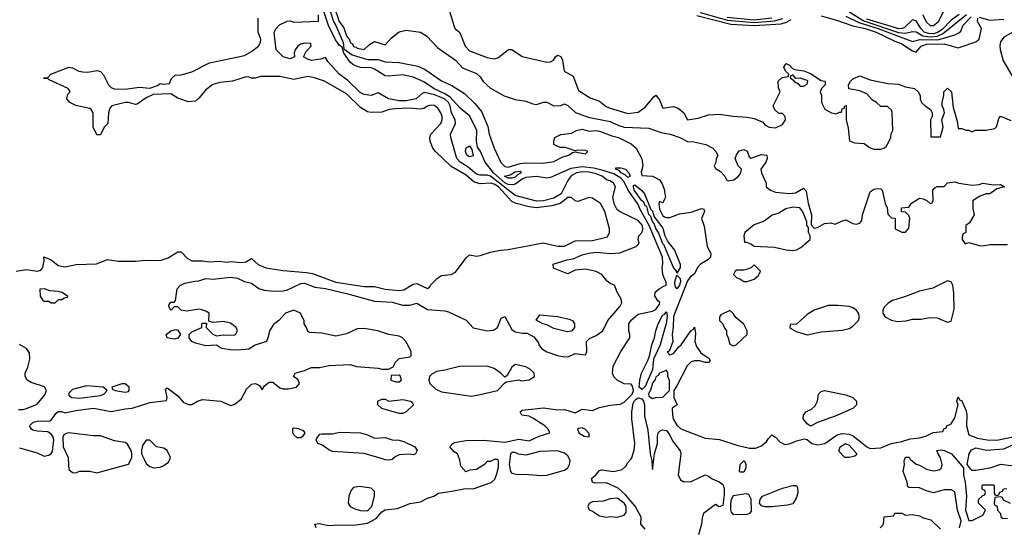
# Model space of a CAD drawing. Header units: inches. Extents: x 2348352 to 2479776, y 460422 to 613655.
# Tile 454 of 590: x 2426330 to 2431932, y 549612 to 552501. Entities that reach past the tile are written whole.
import ezdxf

# ---------------------------------------------------------------- set-up
doc = ezdxf.new("R2010")
doc.units = ezdxf.units.IN
doc.header["$MEASUREMENT"] = 0
for name, color, linetype in [('C4524', 7, 'Continuous'), ('C4525', 7, 'Continuous'), ('C4534', 7, 'Continuous'), ('C4535', 7, 'Continuous')]:
    doc.layers.add(name, color=color, linetype=linetype)

msp = doc.modelspace()

# ---------------------------------------------------------------- linework, layer by layer
at = {"layer": 'C4524', "color": 4}
for points, elevation in [([(2426606.6, 550000), (2426610, 549942), (2426630, 549924.7), (2426650, 549922), (2426670, 549932), (2426730, 549932), (2426770, 549922.8), (2426790, 549927.3), (2426950, 549971.3), (2426964.1, 550000)], 32), ([(2427037.9, 550000), (2427050, 549976), (2427070, 549958.8), (2427090.9, 549950.9), (2427130, 549954.8), (2427150, 549964), (2427176.5, 549983.5), (2427184.1, 550000)], 32), ([(2428018, 549610), (2428008.7, 549630), (2428033.7, 549633.7), (2428090, 549622.8), (2428150, 549627.3), (2428230, 549624), (2428310, 549636.3), (2428357.7, 549662.3), (2428390, 549700.7), (2428410, 549712.7), (2428479.7, 549720.3), (2428550, 549747.7), (2428610, 549757.3), (2428650, 549778), (2428686, 549790), (2428712.9, 549807.1), (2428790, 549817.3), (2428866.3, 549833.7), (2428910, 549830.8), (2429012.1, 549867.9), (2429034.2, 549885.8), (2429044, 549910), (2429054.6, 549954.6), (2429055.3, 549990), (2429050, 549998), (2429030, 549998), (2429010, 549986), (2428990, 549986), (2428974, 549970), (2428930, 549942), (2428890, 549938), (2428868.4, 549928.4), (2428840.4, 549960.4), (2428834.6, 549994.6), (2428832.6, 550000)], 28), ([(2428452.1, 550000), (2428450, 549998), (2428430, 549994), (2428410, 549997.2), (2428400.4, 550000)], 28), ([(2429119, 550000), (2429116, 549970), (2429122.8, 549930), (2429130, 549921), (2429154.4, 549914.4), (2429226.8, 549913.2), (2429293.8, 549906.2), (2429330, 549908.2), (2429430, 549937.3), (2429449, 549950), (2429459.3, 549970), (2429462.7, 549990), (2429458.3, 550000)], 28), ([(2429890, 549600.9), (2429863.7, 549630), (2429865.6, 549670), (2429832.9, 549732.9), (2429778, 549798), (2429735.2, 549835.2), (2429670, 549866), (2429603.3, 549863.3), (2429589.2, 549870), (2429583.7, 549890), (2429609.2, 549910), (2429630, 549936), (2429640.7, 549939.3), (2429709.6, 549930.4), (2429758.6, 549941.4), (2429779.3, 549960.7), (2429790, 549982), (2429806.8, 550000)], 24), ([(2429925.2, 550000), (2429927.9, 549987.9), (2429930, 549942), (2429937.6, 550000)], 24)]:
    msp.add_lwpolyline(points, dxfattribs=dict(at, elevation=elevation))
for points, elevation in [([(2428264.1, 549844.1), (2428230, 549839.3), (2428215.5, 549824.5), (2428204, 549790), (2428198.8, 549750), (2428211, 549730), (2428237.3, 549717.3), (2428270, 549707.4), (2428310, 549705.7), (2428334.3, 549730), (2428349.5, 549790), (2428350, 549815.3), (2428330, 549835.1)], 32), ([(2429730, 549778), (2429690, 549774), (2429650, 549762), (2429590, 549758), (2429570, 549748), (2429562.8, 549730), (2429570, 549712), (2429590, 549704.7), (2429630, 549677.3), (2429670, 549670.8), (2429690, 549674), (2429730, 549670.4), (2429770, 549680.5), (2429780.8, 549699.2), (2429781, 549730), (2429770, 549749.6)], 28)]:
    msp.add_lwpolyline(points, close=True, dxfattribs=dict(at, elevation=elevation))
at = {"layer": 'C4525', "color": 4}
for points, elevation in [([(2426330, 550064.7), (2426430, 550036), (2426470, 550018), (2426496.4, 550023.6), (2426510, 550032), (2426516.5, 550043.5), (2426525.2, 550110), (2426519, 550130), (2426510, 550142), (2426490, 550155.3), (2426430, 550159), (2426405.6, 550165.6), (2426398, 550170), (2426386, 550190), (2426408, 550210), (2426430, 550216), (2426502, 550218), (2426510, 550222), (2426538, 550262), (2426550, 550271.3), (2426569.1, 550270.9), (2426590, 550264), (2426650, 550277.1), (2426750, 550290.3), (2426850, 550270.7), (2426930, 550287.3), (2426970, 550290.5), (2427070, 550322.4), (2427165.2, 550334.8), (2427169.4, 550350.6), (2427160.9, 550399.1), (2427170, 550406), (2427230, 550360.5), (2427262.5, 550322.5), (2427290, 550310.4), (2427310, 550310.4), (2427342.7, 550330), (2427370, 550339.5), (2427474, 550330), (2427530, 550306), (2427550, 550312), (2427590, 550342), (2427620.7, 550399.3), (2427650, 550426), (2427670, 550431.3), (2427685.4, 550425.4), (2427696.9, 550416.9), (2427710, 550394), (2427723.1, 550416.9), (2427750, 550438), (2427770, 550438), (2427810, 550406), (2427830, 550401), (2427860.2, 550399.8), (2427906, 550410), (2427922, 550430), (2427912.9, 550452.9), (2427888.7, 550470), (2427898, 550490), (2427950, 550504), (2427990, 550522), (2428037.5, 550522.5), (2428090, 550533.4), (2428210, 550538), (2428247.1, 550527.1), (2428370, 550518), (2428390, 550511.3), (2428428.4, 550511.6), (2428454.6, 550525.4), (2428468.9, 550551.1), (2428490, 550572), (2428550, 550582), (2428558, 550590), (2428558, 550610), (2428543.1, 550643.1), (2428528, 550670), (2428508, 550690), (2428490, 550699), (2428430, 550709.3), (2428368, 550730), (2428290, 550742.9), (2428250, 550742), (2428190, 550712.7), (2428130, 550699.3), (2428050, 550717.2), (2427980.4, 550720.4), (2427970, 550726), (2427962, 550750), (2427948.7, 550770), (2427948, 550788), (2427928, 550830), (2427890, 550848.7), (2427842, 550830), (2427804.7, 550790), (2427773.7, 550766.3), (2427750.8, 550730), (2427744.7, 550695.3), (2427734, 550670), (2427670.8, 550649.2), (2427633.4, 550626.6), (2427570, 550620.7), (2427530, 550622), (2427478, 550630), (2427450, 550649), (2427390, 550645.2), (2427330, 550659.3), (2427309, 550670), (2427294, 550690), (2427295.3, 550710), (2427310, 550724.7), (2427366, 550750), (2427366, 550770), (2427370, 550774), (2427394, 550774), (2427392, 550750), (2427430, 550712), (2427450, 550702), (2427490, 550706.8), (2427550, 550706), (2427558, 550710), (2427568.7, 550730), (2427562, 550750), (2427530, 550774), (2427490, 550784), (2427430, 550778), (2427406, 550786), (2427408, 550830), (2427390, 550842), (2427366, 550850), (2427350, 550854), (2427282, 550842), (2427248.4, 550848.4), (2427230, 550866), (2427210, 550866), (2427191.6, 550848.4), (2427188, 550850), (2427178, 550870), (2427180.4, 550879.6), (2427190, 550894), (2427210, 550894), (2427216.4, 550903.6), (2427226, 550970), (2427246, 550990), (2427270, 551002), (2427326.3, 551013.7), (2427350, 551014), (2427390, 551027.3), (2427430, 551024.9), (2427530, 551036.3), (2427570, 551030.7), (2427610, 551010.8), (2427650, 551001), (2427690.5, 550970.5), (2427721.6, 550961.6), (2427776.7, 550956.7), (2427830, 550957), (2427850, 550962), (2427930, 550999.3), (2427950, 551002.4), (2428010, 550979.5), (2428070, 550971.6), (2428190, 550943.1), (2428350, 550898.4), (2428450, 550892.7), (2428510, 550875.5), (2428550, 550876.3), (2428590, 550887.7), (2428650, 550852.2), (2428750, 550844.9), (2428770, 550838.4), (2428870, 550791.3), (2428910, 550746.8), (2428990, 550730.7), (2429025.6, 550734.4), (2429048.7, 550750), (2429070, 550802), (2429090, 550812), (2429130, 550738.8), (2429150, 550724.9), (2429190, 550717.3), (2429217.3, 550717.3), (2429255.3, 550695.3), (2429282, 550662), (2429284.7, 550650), (2429298.8, 550630), (2429330, 550610.8), (2429390, 550590.8), (2429430, 550582.8), (2429455.5, 550584.5), (2429490, 550601), (2429550, 550594), (2429558, 550610), (2429555.3, 550670), (2429572.9, 550687.1), (2429610, 550702.8), (2429649, 550730), (2429677.2, 550790), (2429746, 550870), (2429756, 550890), (2429753.2, 550910), (2429729, 550950), (2429715.3, 550990), (2429690, 550999), (2429672.5, 551012.5), (2429642, 551050), (2429610, 551068.7), (2429550, 551082), (2429490, 551075.3), (2429450, 551055.3), (2429443.6, 551056.4), (2429367.3, 551087.3), (2429366, 551110), (2429444.8, 551135.2), (2429479.3, 551140.7), (2429530, 551162.8), (2429567.9, 551172.1), (2429610, 551177.1), (2429690, 551170.4), (2429745.1, 551174.9), (2429838, 551210), (2429850, 551222), (2429854, 551230), (2429849.2, 551249.2), (2429853.2, 551270), (2429869.6, 551290.4), (2429874.9, 551305.1), (2429873.5, 551330), (2429850, 551358), (2429750, 551405.2), (2429730, 551419), (2429715.1, 551450), (2429706, 551490), (2429721.2, 551550), (2429708.7, 551570), (2429690, 551584), (2429670, 551589.2), (2429644, 551610), (2429610, 551624.2), (2429570, 551633.6), (2429530, 551635), (2429498.8, 551630), (2429467.7, 551612.3), (2429450, 551586.6), (2429411.3, 551510), (2429370, 551485.7), (2429310, 551469.8), (2429270, 551469), (2429150, 551500.3), (2429010, 551610.8), (2428990, 551616.8), (2428950, 551616.4), (2428930, 551621.5), (2428882.4, 551662.4), (2428835.6, 551690), (2428817.4, 551710), (2428782.7, 551830), (2428780.9, 551850), (2428809.6, 551910), (2428807.8, 551930), (2428787.3, 551970), (2428780.4, 552010), (2428769.7, 552030), (2428747.6, 552050), (2428690, 552072.7), (2428633.2, 552086.8), (2428619.9, 552080.1), (2428586.8, 552050), (2428530, 552039.2), (2428490, 552039.8), (2428428.7, 552050), (2428370, 552085.2), (2428330, 552069.6), (2428290, 552075.1), (2428266.7, 552086.7), (2428196.2, 552156.2), (2428148.7, 552190), (2428083.1, 552263.1), (2428070, 552286), (2428044.7, 552275.3), (2427990.7, 552269.3), (2427973.6, 552273.6), (2427946, 552290), (2427960.2, 552319.8), (2427988, 552350), (2427986, 552366), (2427950, 552368), (2427930, 552362), (2427912, 552350), (2427898, 552330), (2427892.7, 552312.7), (2427894, 552290), (2427870, 552278), (2427830, 552289), (2427789.4, 552330), (2427779, 552430), (2427789.1, 552450.9), (2427809.1, 552470.9), (2427852.7, 552492.7), (2427870, 552494), (2427890, 552486), (2428030, 552492), (2428030, 552528)], 32), ([(2430000, 551027), (2429989.2, 551050), (2429985.2, 551090), (2429989.3, 551110.7), (2429987.3, 551150), (2429912.5, 551330), (2429861.1, 551421.1), (2429849.8, 551450), (2429793, 551530), (2429770, 551577.7), (2429750, 551599.5), (2429710, 551623.2), (2429650, 551642.8), (2429596.2, 551656.2), (2429530, 551662.7), (2429466.1, 551653.9), (2429350, 551602.6), (2429330, 551599.8), (2429270, 551608.4), (2429210, 551603.5), (2429190, 551593.8), (2429153.9, 551566.1), (2429138.6, 551561.4), (2429110, 551563.2), (2429090, 551572.5), (2429026.5, 551630), (2428978, 551690), (2428950, 551755.1), (2428935.2, 551775.2), (2428929.2, 551809.2), (2428931.5, 551870), (2428892.1, 551952.1), (2428836.8, 551996.8), (2428779.2, 552059.2), (2428750, 552078.8), (2428687.8, 552107.8), (2428630, 552146.9), (2428570, 552173.4), (2428510, 552187.2), (2428430, 552179.8), (2428410, 552181.8), (2428350, 552219), (2428330, 552225.8), (2428270, 552229), (2428250, 552234.2), (2428225.4, 552245.4), (2428210, 552259.1), (2428174.5, 552310), (2428165.1, 552345.1), (2428150, 552353.6), (2428126.9, 552386.9), (2428088.1, 552468.1), (2428053.6, 552570)], 28), ([(2428096.8, 552550), (2428116.3, 552490), (2428130, 552468.4), (2428170, 552370.5), (2428175.2, 552335.2), (2428221.1, 552301.1), (2428310, 552273.5), (2428370, 552274), (2428410, 552260.8), (2428490, 552257.4), (2428595.3, 552235.3), (2428637.5, 552217.5), (2428730, 552153.7), (2428790, 552126), (2428860.9, 552080.9), (2428922.7, 552022.7), (2428958, 551978), (2428993.2, 551893.2), (2429001.1, 551850), (2429029.4, 551769.4), (2429068.3, 551688.3), (2429090, 551666), (2429110, 551661.1), (2429178.1, 551681.9), (2429210, 551686.4), (2429310, 551683.6), (2429370, 551693.7), (2429420.6, 551719.4), (2429454, 551730), (2429474.8, 551745.2), (2429490, 551748), (2429550, 551738), (2429562, 551750), (2429550, 551757.2), (2429510, 551759), (2429490, 551755.3), (2429433.6, 551773.6), (2429410, 551774), (2429382, 551782), (2429369.2, 551790), (2429369.3, 551810.7), (2429375.3, 551830), (2429410, 551846.8), (2429470, 551855.5), (2429499, 551870), (2429530, 551878.4), (2429570, 551866.8), (2429610, 551870.4), (2429630, 551867.3), (2429699.1, 551839.1), (2429738, 551830), (2429810, 551794), (2429837.3, 551770), (2429870.9, 551709.1), (2429876, 551670), (2429867.1, 551632.9), (2429870, 551614), (2429930, 551611), (2429971.3, 551590), (2429986.4, 551566.4), (2429998.8, 551530), (2430000, 551521.8)], 28), ([(2428118.6, 552578.6), (2428148.6, 552490), (2428174, 552454), (2428190, 552408), (2428206.7, 552386.7), (2428210, 552371.3), (2428223, 552363), (2428230, 552348), (2428244.5, 552344.5), (2428250, 552338), (2428290, 552332), (2428320.2, 552359.8), (2428350, 552376), (2428410, 552358), (2428444.1, 552395.9), (2428490, 552431), (2428530, 552441), (2428610, 552430.6), (2428647.3, 552407.3), (2428710, 552340.5), (2428810, 552270.8), (2428850, 552226.8), (2428930, 552194.8), (2428950, 552176), (2428968.3, 552148.3), (2429010, 552111.3), (2429087.1, 552067.1), (2429150, 552046.8), (2429210, 552038), (2429250, 552021), (2429270, 552018.8), (2429310, 552032), (2429330, 552031.3), (2429370, 552011), (2429408.4, 552011.6), (2429430, 552022), (2429450, 552012), (2429492.5, 551972.5), (2429565.5, 551945.5), (2429690, 551922), (2429738.3, 551898.3), (2429769, 551889), (2429910, 551884), (2429979.4, 551859.4), (2430000, 551855.6)], 32), ([(2428776, 552550), (2428802, 552462), (2428808.4, 552448.4), (2428830, 552431), (2428838, 552418), (2428864.4, 552350), (2428890, 552323.8), (2428990, 552285.5), (2429030, 552277.3), (2429050, 552284), (2429110.7, 552330.7), (2429130, 552330.8), (2429190, 552291), (2429330, 552258.8), (2429350, 552261), (2429368, 552270), (2429378, 552290), (2429390, 552298), (2429410, 552291.3), (2429418, 552270), (2429428.2, 552208.2), (2429478.8, 552178.8), (2429510, 552097.3), (2429576.7, 552056.7), (2429630, 552037.3), (2429667.2, 552007.2), (2429690, 551997.1), (2429790, 551967.3), (2429850, 551974), (2429890, 552002), (2429938, 552062), (2429950, 552071), (2429970, 552044.7), (2429990, 551998), (2430000, 551999.3)], 36), ([(2426310, 551070.4), (2426370, 551078.4), (2426430, 551070.5), (2426450, 551074.8), (2426462.7, 551090), (2426469.2, 551129.2), (2426468, 551152), (2426510, 551134.8), (2426550, 551102.8), (2426590, 551094), (2426651.6, 551108.4), (2426767.8, 551112.2), (2426830, 551136.3), (2426890, 551126), (2426990, 551126), (2427050, 551132.7), (2427130, 551130.5), (2427174.7, 551145.3), (2427230, 551180.7), (2427250, 551180.7), (2427283.1, 551143.1), (2427310, 551128.5), (2427370, 551128.5), (2427410, 551123.1), (2427466.2, 551126.2), (2427510, 551120.4), (2427530, 551124.4), (2427590, 551118.4), (2427616.3, 551123.7), (2427650, 551141), (2427687.7, 551107.7), (2427730, 551088.8), (2427830, 551073.1), (2427962.6, 551062.6), (2427995.6, 551055.6), (2428130, 551007.4), (2428290, 550982.4), (2428350, 550981.6), (2428410, 550968.2), (2428490, 550959.3), (2428516.1, 550963.9), (2428570, 550996), (2428590, 550998.8), (2428650, 550971.3), (2428662, 550978), (2428670, 550992), (2428708, 551030), (2428730, 551044.7), (2428786, 551050), (2428810, 551064.7), (2428870, 551144.7), (2428890, 551162), (2428930, 551156), (2428950, 551158.8), (2429010, 551178.8), (2429066, 551190), (2429110, 551194), (2429309.5, 551230.5), (2429392.5, 551212.5), (2429430, 551212.7), (2429490, 551241.6), (2429590, 551244.9), (2429674.5, 551265.5), (2429685.2, 551290), (2429686, 551310), (2429658.9, 551410), (2429634.1, 551454.1), (2429590, 551485.1), (2429570, 551489.5), (2429506.6, 551466.6), (2429490, 551469.2), (2429470, 551489), (2429450, 551489.2), (2429404.6, 551455.4), (2429358, 551442), (2429270, 551430.9), (2429230, 551436), (2429154.9, 551454.9), (2429130, 551466), (2429054.2, 551550), (2429030, 551565.1), (2429009.1, 551570.9), (2428950, 551567.3), (2428916.2, 551576.2), (2428870, 551615.1), (2428786, 551666), (2428696, 551750), (2428681.2, 551770), (2428665.2, 551810), (2428664, 551830), (2428669, 551850), (2428726, 551910), (2428734.5, 551930), (2428734, 551950), (2428726, 551970), (2428710, 551997.2), (2428690, 552012.3), (2428670, 552015.1), (2428650, 552009), (2428630, 551995.1), (2428610, 551991.6), (2428543.7, 551996.3), (2428466.1, 551993.9), (2428432, 551990), (2428390, 551974.5), (2428330, 551972.7), (2428310, 551977.2), (2428270, 552000.9), (2428190, 552079.6), (2428064, 552150), (2428008, 552170), (2427970, 552178), (2427890, 552160.7), (2427810, 552176.9), (2427702.8, 552177.2), (2427670, 552168), (2427650, 552168), (2427630, 552175.3), (2427614, 552174), (2427542, 552150), (2427470, 552143.7), (2427430, 552132.3), (2427390, 552101.2), (2427350, 552054), (2427330, 552037.2), (2427290, 552033.2), (2427230, 552053.2), (2427190, 552078), (2427090, 552075.3), (2427050, 552055.3), (2426999.6, 552020.4), (2426990, 552018), (2426950, 552028.7), (2426930, 552028.7), (2426854, 552010), (2426843.5, 551996.5), (2426836, 551970), (2426831, 551910), (2426811.3, 551890), (2426790, 551846), (2426770, 551846), (2426748, 551890), (2426748.7, 551970), (2426738, 551990), (2426730, 551995.3), (2426650, 552013.2), (2426615.3, 552030), (2426598, 552050), (2426604, 552076), (2426618, 552090), (2426606, 552110), (2426498, 552158), (2426490, 552166), (2426470, 552166), (2426466, 552170), (2426490, 552172), (2426508, 552190), (2426610, 552230.7), (2426630, 552226), (2426667.7, 552207.7), (2426690, 552204), (2426717.5, 552202.5), (2426770, 552210.8), (2426790, 552206), (2426807.5, 552187.5), (2426834.8, 552130), (2426850, 552114.8), (2426868, 552108), (2426930, 552104.9), (2427010, 552116.3), (2427070, 552110.8), (2427114, 552126), (2427130, 552138), (2427146, 552134), (2427182, 552138), (2427194.6, 552165.4), (2427214.6, 552185.4), (2427250, 552187.7), (2427310, 552203.8), (2427410, 552254.9), (2427610, 552296), (2427650, 552318.8), (2427689.5, 552350.5), (2427701.2, 552370), (2427702.7, 552390), (2427686.6, 552430), (2427686.3, 552510)], 36), ([(2430000, 551212.5), (2429997.8, 551217.8), (2429990, 551226), (2429964.5, 551290), (2429950, 551312.3), (2429940.8, 551340.8), (2429930, 551352.7), (2429921.6, 551381.6), (2429910, 551392.7), (2429898.3, 551438.3), (2429890, 551442), (2429881.5, 551461.5), (2429870, 551469.8), (2429825.7, 551530), (2429822, 551550), (2429823.3, 551556.7), (2429830, 551560.4), (2429870, 551528.8), (2429884.4, 551510), (2429920.8, 551420.8), (2429930.8, 551410.8), (2429939.5, 551379.5), (2429990, 551314), (2429998.2, 551278.2), (2430000, 551274.4)], 24), ([(2430000, 551479.8), (2429990, 551458), (2429970, 551466), (2429966.4, 551453.6), (2429970, 551422), (2429990, 551384), (2430000, 551379.4)], 28), ([(2428832.6, 550000), (2428822, 550030), (2428802.7, 550042.7), (2428778, 550070), (2428794, 550090), (2428804.7, 550095.3), (2428870, 550106), (2428970, 550108.5), (2429090, 550096), (2429170, 550114.8), (2429230, 550104.7), (2429286, 550130), (2429346, 550150), (2429338, 550170), (2429318, 550190), (2429250, 550233.2), (2429230, 550244), (2429188, 550250), (2429178, 550270), (2429190, 550278), (2429310, 550292.4), (2429390, 550280.5), (2429430, 550283), (2429490, 550262.8), (2429530, 550284), (2429590, 550277.3), (2429630, 550293.4), (2429690, 550307), (2429746.8, 550313.2), (2429770, 550324), (2429814.7, 550370), (2429822, 550390), (2429816.2, 550416.2), (2429810, 550426), (2429769.5, 550429.5), (2429730, 550449.3), (2429710, 550469), (2429702.7, 550490), (2429706.6, 550530), (2429750, 550612), (2429802, 550690), (2429802, 550710), (2429795.3, 550730), (2429795.3, 550770), (2429810, 550791.3), (2429850, 550824.7), (2429930, 550842), (2429950, 550852), (2429970, 550882), (2429972, 550892), (2429961.2, 550901.2), (2429944, 550930), (2429945.2, 550950), (2429970, 550971), (2430000, 550986)], 28), ([(2430000, 550739.9), (2429973.8, 550650), (2429937.4, 550570), (2429930.9, 550510), (2429890, 550414), (2429870, 550397.3), (2429855.4, 550410), (2429858.2, 550450), (2429867.8, 550490), (2429902.9, 550557.1), (2429913.4, 550586.6), (2429927.9, 550650), (2429942.8, 550690), (2429949, 550731), (2429963.8, 550770), (2429990, 550820.4), (2429997.7, 550822.3), (2430000, 550825.3)], 24), ([(2426322.8, 550282.8), (2426350, 550282.4), (2426370, 550288.5), (2426430, 550313.4), (2426473.9, 550366.1), (2426482, 550390), (2426471, 550411), (2426396.1, 550436.1), (2426373.2, 550450), (2426360.9, 550470), (2426360.9, 550490), (2426376.3, 550523.7), (2426387.8, 550570), (2426385.4, 550605.4), (2426369.7, 550629.7), (2426330, 550653.3)], 36), ([(2430000, 550501.7), (2429970, 550488.7), (2429963, 550477), (2429950, 550469), (2429945.7, 550454.3), (2429930, 550432.3), (2429921.3, 550398.7), (2429907.4, 550370), (2429910, 550358), (2429930, 550344.7), (2429950, 550351.3), (2429990, 550352), (2430000, 550362)], 28), ([(2429806.8, 550000), (2429813.2, 550006.8), (2429827.2, 550052.8), (2429830.6, 550089.4), (2429812.8, 550230), (2429813.7, 550270), (2429821.7, 550318.3), (2429827.6, 550332.4), (2429838.5, 550341.5), (2429850, 550349.3), (2429870, 550344.2), (2429880.5, 550330), (2429886.1, 550310), (2429884.8, 550244.8), (2429905, 550165), (2429918.4, 550030), (2429925.2, 550000)], 24), ([(2426964.1, 550000), (2426969, 550010), (2426969, 550030), (2426964, 550050), (2426944.7, 550084.7), (2426930, 550095.3), (2426870, 550104), (2426790, 550132.7), (2426747.5, 550132.5), (2426610.7, 550149.3), (2426594, 550146), (2426582, 550138), (2426575.3, 550124.7), (2426577.3, 550070), (2426606, 550010), (2426606.6, 550000)], 32), ([(2428400.4, 550000), (2428290, 550032.3), (2428110, 550043.7), (2428090, 550052.7), (2428050, 550082), (2428026, 550090), (2428018, 550110), (2428020.4, 550119.6), (2428038, 550142), (2428050, 550144.7), (2428110, 550144), (2428150, 550153.4), (2428270, 550150.4), (2428310, 550139.1), (2428350, 550118.8), (2428410, 550124), (2428450.5, 550110.5), (2428490, 550107.3), (2428519.3, 550099.3), (2428578, 550070), (2428591.3, 550050), (2428582, 550030), (2428570, 550024), (2428549.1, 550029.1), (2428490, 550025.2), (2428466.4, 550013.6), (2428452.1, 550000)], 28), ([(2429937.6, 550000), (2429941.6, 550030), (2429959.7, 550090), (2429958.4, 550130), (2429962.7, 550150), (2429976.5, 550163.5), (2429990, 550166.8), (2430000, 550164.8)], 24), ([(2427184.1, 550000), (2427188.7, 550010), (2427168.9, 550048.9), (2427150, 550062), (2427109.3, 550069.3), (2427070, 550108), (2427050, 550108.7), (2427030, 550078), (2427022.8, 550050), (2427022.8, 550030), (2427037.9, 550000)], 32), ([(2429458.3, 550000), (2429450, 550019), (2429430, 550034), (2429390, 550048), (2429290, 550044), (2429210, 550022), (2429168.4, 550028.4), (2429150, 550038), (2429130, 550038), (2429122, 550030), (2429119, 550000)], 28)]:
    msp.add_lwpolyline(points, dxfattribs=dict(at, elevation=elevation))
for points, elevation in [([(2428890, 551721.2), (2428875.3, 551730), (2428867.6, 551750), (2428870, 551772), (2428890, 551782), (2428902, 551762), (2428910, 551726)], 28), ([(2429110, 551598), (2429089.6, 551610), (2429121.3, 551618.7), (2429150, 551634.4), (2429178.4, 551638.4), (2429184, 551630), (2429162, 551618), (2429150, 551604.8), (2429130, 551598)], 24), ([(2429790, 551603.1), (2429776.6, 551616.6), (2429751.8, 551630), (2429742, 551642), (2429720.9, 551650), (2429722.9, 551657.1), (2429750, 551657.3), (2429777.6, 551650), (2429796, 551630), (2429803, 551610)], 24), ([(2426510, 550888), (2426496.4, 550896.4), (2426470, 550898), (2426463.1, 550903.1), (2426448.4, 550928.4), (2426446, 550970), (2426470, 550970.8), (2426499.6, 550959.6), (2426550, 550956), (2426572, 550950), (2426602, 550930), (2426599.6, 550920.4), (2426583.6, 550916.4), (2426570, 550906), (2426550, 550906), (2426530, 550888)], 32), ([(2429444.7, 550724.7), (2429370, 550744), (2429330, 550764), (2429306, 550770), (2429268.4, 550791.6), (2429290, 550822), (2429390, 550812.4), (2429457.3, 550797.3), (2429474.8, 550790), (2429487.3, 550770), (2429486.8, 550750), (2429470, 550728.7)], 32), ([(2427210, 550682.7), (2427169.5, 550689.5), (2427164, 550710), (2427190, 550731), (2427218, 550738), (2427230, 550734), (2427244.7, 550710), (2427230, 550689.2)], 32), ([(2429150, 550538), (2429130, 550524), (2429103.6, 550476.4), (2429090, 550466), (2429068.7, 550490), (2429030, 550516), (2428990, 550529.4), (2428831.9, 550528.1), (2428750, 550506), (2428702, 550498), (2428676, 550484), (2428662, 550470), (2428658, 550450), (2428664.7, 550430), (2428698, 550398), (2428730, 550383.1), (2428901.5, 550358.5), (2428950, 550368), (2429048, 550390), (2429090, 550434), (2429100.4, 550439.6), (2429170, 550450.8), (2429186, 550446), (2429230, 550450.8), (2429259, 550470), (2429257.2, 550490), (2429236, 550510), (2429210, 550524.5)], 32), ([(2428490, 550478), (2428444.7, 550475.3), (2428442, 550450), (2428470, 550441), (2428490, 550441), (2428502, 550450), (2428494.6, 550474.6)], 32), ([(2426710, 550418), (2426630, 550396), (2426610, 550375.3), (2426610, 550364.7), (2426624.7, 550350), (2426670, 550346.7), (2426790, 550362), (2426808.7, 550370), (2426828, 550390), (2426806, 550410)], 36), ([(2426930, 550428.7), (2426911.6, 550428.4), (2426854, 550410), (2426858, 550398), (2426874, 550390), (2426930, 550381), (2426950, 550386), (2426954, 550390), (2426954, 550410)], 36), ([(2428430.9, 550330.9), (2428510, 550338.8), (2428554, 550330), (2428563.6, 550323.6), (2428571.3, 550310), (2428530, 550269), (2428510, 550259), (2428490, 550259), (2428390, 550289.2), (2428368.7, 550310), (2428368.7, 550330), (2428390, 550341), (2428410, 550341)], 28), ([(2427910, 550122), (2427890, 550138), (2427884, 550150), (2427885.2, 550174.8), (2427890, 550178), (2427915.3, 550175.3), (2427943.6, 550163.6), (2427952, 550150), (2427942, 550130), (2427930, 550122)], 28), ([(2429530, 550178), (2429510, 550175.3), (2429504.7, 550170), (2429512, 550150), (2429542, 550130), (2429570, 550126.8), (2429570, 550146), (2429550, 550168)], 28)]:
    msp.add_lwpolyline(points, close=True, dxfattribs=dict(at, elevation=elevation))
at = {"layer": 'C4534', "color": 4, "elevation": 24}
for points in [[(2430088.5, 550000), (2430077.6, 549910), (2430090, 549882), (2430110, 549870.6), (2430150, 549873), (2430230.4, 549910.4), (2430250, 549904), (2430270, 549887.3), (2430310.4, 549870.4), (2430333.3, 549853.3), (2430338.7, 549830), (2430338, 549798), (2430330, 549737.2), (2430310, 549729.4), (2430290, 549742), (2430221, 549690), (2430213.7, 549666.3), (2430210.4, 549630), (2430192.7, 549570)], [(2431677.2, 549610), (2431687.3, 549650), (2431666.6, 549710), (2431650, 549814), (2431630, 549826), (2431590, 549826), (2431529.4, 549809.4), (2431490, 549819.3), (2431450, 549837.2), (2431390, 549838), (2431383.1, 549843.1), (2431379, 549870), (2431357.2, 549930), (2431364, 549970), (2431362, 549990), (2431365.8, 550000)], [(2431396.8, 550000), (2431398, 549998), (2431430, 549971.3), (2431450, 549966), (2431490, 549944), (2431530, 549934), (2431561.2, 549938.8), (2431575.3, 549950), (2431579.3, 549970), (2431572, 550000)], [(2431657.9, 550000), (2431701, 549950), (2431700.5, 549910), (2431710.6, 549870), (2431717.1, 549790), (2431710.7, 549710), (2431730, 549652), (2431750, 549652), (2431810, 549682), (2431826, 549710), (2431786, 549750), (2431786, 549770), (2431810, 549794), (2431822, 549798), (2431826, 549810), (2431822, 549822), (2431806, 549830), (2431806, 549850), (2431810, 549854), (2431870, 549854), (2431874, 549850), (2431874, 549810), (2431878, 549798), (2431890, 549794), (2431902, 549798), (2431907.3, 549812.7), (2431922, 549818), (2431928, 549832), (2431947.3, 549832.7)], [(2432096.6, 550000), (2432072.5, 549987.5), (2431970, 549962), (2431910, 549969.3), (2431850, 549949.3), (2431770, 549936), (2431750, 549936), (2431742.4, 549942.4), (2431721.2, 549970), (2431727.2, 550000)], [(2431968.4, 549748.4), (2431927.3, 549767.3), (2431922, 549782), (2431910, 549786), (2431878, 549782), (2431874, 549750), (2431878, 549738), (2431892.7, 549732.7), (2431894, 549710), (2431911.6, 549691.6), (2431912.7, 549672.7), (2431923.6, 549663.6), (2431950, 549662)], [(2431226, 549610), (2431246, 549630), (2431248.9, 549671.1), (2431302, 549678), (2431310, 549692), (2431350, 549692), (2431370, 549682), (2431410, 549686), (2431450, 549678), (2431470, 549666.8), (2431514.8, 549654.8), (2431570, 549602)]]:
    msp.add_lwpolyline(points, dxfattribs=at)
at = {"layer": 'C4534', "color": 4}
for points, elevation in [([(2430430, 549926), (2430426, 549930), (2430428.7, 549970), (2430450, 549990.8), (2430454, 549990), (2430462, 549970), (2430462, 549950), (2430450, 549926)], 24), ([(2430570, 549728), (2430550, 549735.1), (2430540.5, 549750), (2430543.6, 549770), (2430557.2, 549790), (2430670, 549835.5), (2430729.6, 549850.4), (2430750.3, 549850.3), (2430756.7, 549836.7), (2430758.3, 549810), (2430750, 549781.2), (2430730, 549746.3), (2430698, 549738), (2430610, 549729.7)], 24), ([(2430463.2, 549803.2), (2430390, 549792), (2430378.9, 549770), (2430375.3, 549750), (2430373.8, 549713.8), (2430378, 549698), (2430390, 549686), (2430470, 549686.8), (2430486.8, 549693.2), (2430494.9, 549705.1), (2430491.8, 549771.8), (2430478.3, 549798.3)], 28)]:
    msp.add_lwpolyline(points, close=True, dxfattribs=dict(at, elevation=elevation))
at = {"layer": 'C4535', "color": 4}
for points, elevation in [([(2430201.2, 552541.3), (2430358.3, 552498.3), (2430510, 552485.4), (2430625, 552495), (2430672.7, 552507.3)], 48), ([(2431050, 552545), (2431133.8, 552493.8), (2431330, 552427.4), (2431370, 552424.8), (2431410, 552433.4), (2431430, 552431.7), (2431469.6, 552409.6), (2431510, 552402.6), (2431550, 552406.2), (2431580.3, 552419.7), (2431718, 552530)], 52), ([(2431674.7, 552530), (2431630, 552498.2), (2431577.3, 552442.7), (2431553, 552427), (2431530, 552421), (2431501.3, 552421.3), (2431476.9, 552430), (2431457.3, 552450), (2431430, 552493.4), (2431410, 552499.5), (2431363.9, 552456.1), (2431350.4, 552449.6), (2431331.5, 552448.5), (2431150, 552504.2)], 56), ([(2431466.9, 552530), (2431490, 552486.7), (2431510, 552467.6), (2431530, 552467.8), (2431557.2, 552490), (2431587.4, 552550)], 64), ([(2430183.6, 552523.6), (2430375.7, 552475.7), (2430510, 552467.6), (2430663.3, 552476.7), (2430694.1, 552485.9), (2430719.1, 552501)], 44), ([(2430354.8, 552514.8), (2430510, 552500.2), (2430610, 552510.9)], 52), ([(2430890, 552523.1), (2430978.4, 552498.4), (2431070, 552465.5), (2431140.5, 552450), (2431203.8, 552430), (2431310, 552377.7), (2431350, 552362.8), (2431410, 552323.7), (2431430, 552315.5), (2431458.9, 552350), (2431490, 552361.5), (2431590, 552364.2), (2431670, 552341.3), (2431770, 552374.4), (2431789.7, 552390.3), (2431801.7, 552450), (2431780.4, 552490), (2431781.3, 552510)], 44), ([(2431030, 552520.2), (2431105.2, 552485.2), (2431214.3, 552450), (2431410, 552376.9), (2431452.8, 552387.2), (2431553.4, 552386.6), (2431650, 552413.7), (2431673.9, 552426.1), (2431684.7, 552435.3), (2431698.7, 552470), (2431743.5, 552516.5)], 48), ([(2431790, 552515.8), (2431850, 552498.8), (2431930, 552503.8)], 44), ([(2431974.3, 552425.7), (2431930, 552400.8), (2431910, 552375.6), (2431906.3, 552353.7), (2431908.7, 552331.3), (2431926, 552266), (2431978.3, 552178.3)], 44), ([(2430000, 551999.3), (2430050, 552006), (2430076.9, 551996.9), (2430108.4, 551970), (2430130, 551931.3), (2430190, 551940.7), (2430250, 551958.8), (2430310, 551964), (2430390, 551951), (2430470, 551946.8), (2430510, 551938), (2430558, 551918), (2430570, 551902), (2430594, 551890), (2430630, 551884.7), (2430670, 551904.7), (2430688, 551930), (2430686, 551950), (2430670, 551966), (2430650, 551966), (2430627.3, 551987.3), (2430618, 552010), (2430658, 552090), (2430647.3, 552112.7), (2430646, 552150), (2430668.4, 552171.6), (2430702, 552178), (2430706, 552190), (2430690, 552206), (2430678, 552230), (2430690.7, 552250.7), (2430710, 552242), (2430724.7, 552224.7), (2430738, 552218), (2430792, 552210), (2430830, 552194), (2430890, 552154.8), (2430914, 552150), (2430914, 552130), (2430891.6, 552108.4), (2430884.7, 552090), (2430891.6, 552068.4), (2430892, 552030), (2430911.6, 551991.6), (2430950, 551971.3), (2430975.3, 551964.7), (2430994, 551974), (2431006, 551974), (2431010, 551994), (2431022, 551998), (2431026, 552010), (2431032.7, 552012.7), (2431032, 551930), (2431043.6, 551883.6), (2431052, 551812), (2431079.6, 551799.6), (2431136, 551796), (2431170, 551772), (2431190, 551764.7), (2431230, 551764.7), (2431250, 551772), (2431260.4, 551779.6), (2431278, 551810), (2431287.3, 551832.7), (2431288.4, 551851.6), (2431298, 551870), (2431294.6, 551974.6), (2431290, 551986), (2431267.3, 552007.3), (2431230, 552006), (2431206, 552030), (2431183.1, 552043.1), (2431150, 552078), (2431110, 552095.3), (2431047.3, 552107.3), (2431046, 552130), (2431058, 552150), (2431074.6, 552165.4), (2431110, 552182), (2431170, 552158.8), (2431270, 552137.3), (2431330, 552133), (2431370, 552118.8), (2431422, 552110), (2431442, 552090), (2431454, 552070), (2431454, 552050), (2431462, 552030), (2431482, 552010), (2431512, 551990), (2431522, 551970), (2431522, 551950), (2431512, 551930), (2431514, 551834), (2431570, 551834), (2431584, 551890), (2431577.2, 551930), (2431591.8, 551970), (2431589, 551990), (2431579.5, 552010), (2431579.5, 552030), (2431589.2, 552070), (2431589.2, 552090), (2431610, 552110.5), (2431632.2, 552090), (2431641.7, 552001.7), (2431663.7, 551923.7), (2431670, 551882), (2431690, 551882), (2431712.7, 551872.7), (2431730, 551872), (2431750, 551862), (2431768.7, 551871.3), (2431830, 551871.3), (2431879, 551881), (2431888.9, 551891.1), (2431901.2, 551938.8), (2431910, 551952), (2431970, 551927.3)], 36), ([(2430000, 551855.6), (2430031, 551850), (2430086, 551830), (2430130, 551806.8), (2430165.4, 551805.4), (2430234, 551790), (2430274, 551770), (2430291.6, 551751.6), (2430302, 551730), (2430292.7, 551707.3), (2430291.6, 551688.4), (2430282, 551670), (2430290, 551654), (2430316.9, 551636.9), (2430342, 551610), (2430352, 551590), (2430363.5, 551583.5), (2430393.2, 551590), (2430419.3, 551610), (2430433.2, 551630), (2430438, 551650), (2430418, 551670), (2430402, 551710), (2430408.7, 551731.3), (2430424.7, 551755.3), (2430450, 551762), (2430470, 551752), (2430481, 551721), (2430490, 551712), (2430550, 551733.4), (2430582, 551730), (2430584, 551710), (2430576.3, 551690), (2430548, 551650), (2430550.8, 551630), (2430578, 551570), (2430578, 551550), (2430602, 551530), (2430630, 551518.8), (2430710, 551510.8), (2430744.7, 551515.3), (2430790, 551542), (2430804.7, 551524.7), (2430815.9, 551455.9), (2430834.8, 551390), (2430832.7, 551332.7), (2430850, 551314), (2430870, 551318), (2430910, 551341), (2430945.4, 551345.4), (2430970, 551338), (2431005.2, 551354.8), (2431030, 551361), (2431070, 551341), (2431090, 551338), (2431110, 551342), (2431122, 551358), (2431125.2, 551390), (2431170, 551522), (2431190, 551536), (2431210, 551541), (2431230, 551538), (2431238, 551530), (2431254.4, 551454.4), (2431266, 551430), (2431270, 551394), (2431290, 551374), (2431312, 551372), (2431312, 551310), (2431350, 551291.3), (2431370, 551292), (2431390, 551314), (2431394, 551370), (2431390, 551386), (2431370, 551406), (2431347.3, 551407.3), (2431348, 551430), (2431390, 551434), (2431404, 551456), (2431450, 551484.7), (2431470, 551482), (2431491.6, 551471.6), (2431510, 551454), (2431522, 551458), (2431527.3, 551472.7), (2431526, 551530), (2431536.4, 551543.6), (2431550, 551551.3), (2431590, 551551.3), (2431610, 551572), (2431650, 551578), (2431674, 551570), (2431750, 551558.8), (2431790, 551562.8), (2431810, 551570.8), (2431870, 551561), (2431910, 551562), (2431934, 551550), (2431890, 551538), (2431850.6, 551509.4), (2431830, 551509), (2431790, 551495.3), (2431754, 551470), (2431754, 551426), (2431761, 551390), (2431735.3, 551344.7), (2431714, 551330), (2431714, 551290), (2431698, 551282), (2431692.7, 551267.3), (2431692, 551250), (2431710, 551224.7), (2431730, 551232), (2431790, 551216), (2431810, 551214.8), (2431850, 551220.7), (2431950, 551221)], 32), ([(2430000, 551521.8), (2430004.7, 551490), (2430000, 551479.8)], 28), ([(2430000, 551379.4), (2430010, 551374.8), (2430030, 551374.8), (2430084.9, 551395.1), (2430150, 551404.9), (2430210, 551426), (2430222, 551422), (2430226, 551410), (2430210.5, 551370), (2430225.2, 551325.2), (2430241.1, 551210), (2430262, 551170), (2430260.5, 551150), (2430245.7, 551134.3), (2430204, 551110), (2430187.3, 551090), (2430170, 551055.3), (2430144.9, 551035.1), (2430130, 551015.3), (2430050, 550812.7), (2430048.6, 550751.4), (2430042, 550710), (2430046, 550670), (2430032, 550628), (2430024.7, 550615.3), (2430014, 550610), (2430030, 550594), (2430050, 550602), (2430080.2, 550639.8), (2430094, 550650), (2430149.4, 550730.6), (2430162, 550738), (2430170, 550752), (2430176.3, 550716.3), (2430170.7, 550670), (2430181.1, 550641.1), (2430205.2, 550605.2), (2430253.7, 550573.7), (2430258, 550562), (2430250, 550549.2), (2430230, 550549.3), (2430200.2, 550560.2), (2430170, 550559), (2430150, 550554), (2430128, 550532), (2430070, 550418), (2430051.3, 550390), (2430051.3, 550350), (2430072, 550310), (2430042, 550290), (2430044, 550250), (2430048.4, 550230), (2430070, 550193.4), (2430090, 550174.4), (2430106.3, 550166.3), (2430230, 550118.7), (2430312.7, 550112.7), (2430410, 550079.5), (2430483.2, 550063.2), (2430517, 550063), (2430550, 550075.8), (2430579.7, 550100.3), (2430590, 550118), (2430610, 550138), (2430630, 550124.7), (2430656.4, 550096.4), (2430684.2, 550084.2), (2430710, 550086.7), (2430750, 550104.9), (2430796, 550116), (2430810, 550112), (2430838, 550090), (2430870, 550081.6), (2430911.1, 550088.9), (2430980.7, 550139.3), (2431010, 550146), (2431050, 550142.7), (2431073.1, 550133.1), (2431150, 550070.6), (2431170, 550060.5), (2431230, 550064), (2431288, 550090), (2431350, 550100.4), (2431396, 550116), (2431450, 550121), (2431486, 550130), (2431528.4, 550151.6), (2431582, 550158), (2431588, 550172), (2431602, 550178), (2431606, 550190), (2431630, 550202), (2431650, 550234.8), (2431669.3, 550309.3), (2431662, 550330), (2431670, 550354), (2431678, 550338), (2431690, 550331.3), (2431715.3, 550275.3), (2431719.5, 550250), (2431718, 550190), (2431730, 550138), (2431779.8, 550119.8), (2431834, 550110), (2431890, 550108.4), (2432010, 550132.7)], 28), ([(2430000, 551274.4), (2430017.5, 551237.5), (2430055.8, 551190), (2430087.6, 551110), (2430088.2, 551090), (2430070, 551058), (2430068, 551070), (2430049.8, 551090), (2430000, 551212.5)], 24), ([(2430000, 550986), (2430008, 550990), (2430008, 551010), (2430000, 551027)], 28), ([(2430000, 550825.3), (2430010, 550838), (2430014.3, 550814.3), (2430008.8, 550770), (2430000, 550739.9)], 24), ([(2430000, 550362), (2430028, 550390), (2430028.4, 550448.4), (2430018, 550470), (2430018, 550490), (2430010, 550506), (2430000, 550501.7)], 28), ([(2430000, 550164.8), (2430010, 550162.8), (2430030, 550136), (2430044.7, 550104.7), (2430087.8, 550047.7), (2430092.2, 550030), (2430088.5, 550000)], 24), ([(2431727.2, 550000), (2431733.3, 550030), (2431745.9, 550054.1), (2431770, 550064.7), (2431831.5, 550051.5), (2431930, 550058.3), (2431993.4, 550086.6), (2432050, 550096.5), (2432071.8, 550091.8), (2432110, 550074.4), (2432126.6, 550073.4), (2432172, 550090), (2432191.3, 550070), (2432182, 550050), (2432170, 550042), (2432130, 550058), (2432106.8, 550010), (2432098.8, 550001.2), (2432096.6, 550000)], 24), ([(2431365.8, 550000), (2431370, 550011), (2431390.5, 550010.5), (2431396.8, 550000)], 24), ([(2431572, 550000), (2431570, 550008), (2431555.3, 550030), (2431548.7, 550050), (2431570, 550053), (2431592, 550050), (2431632, 550030), (2431657.9, 550000)], 24)]:
    msp.add_lwpolyline(points, dxfattribs=dict(at, elevation=elevation))
for points, elevation in [([(2430730, 552186), (2430718, 552182), (2430714, 552170), (2430734, 552154), (2430734, 552150), (2430756.9, 552136.9), (2430770, 552122), (2430790, 552122), (2430810, 552134), (2430814, 552150), (2430810, 552155.3), (2430770, 552168), (2430746, 552166)], 36), ([(2430730, 551433.2), (2430690, 551425.2), (2430650, 551399), (2430611.1, 551388.9), (2430565.4, 551354.6), (2430510, 551334), (2430456, 551290), (2430451.3, 551270), (2430454, 551234), (2430466, 551234), (2430490, 551224.7), (2430510, 551212), (2430625.4, 551205.4), (2430690.7, 551190.7), (2430730, 551187.7), (2430750, 551190.8), (2430774.8, 551205.2), (2430828, 551250), (2430828, 551270), (2430818, 551290), (2430818, 551318), (2430808.7, 551330), (2430808.7, 551350), (2430786.8, 551406.8), (2430769.4, 551429.4)], 32), ([(2430510, 551106), (2430494, 551090), (2430476.9, 551083.1), (2430450, 551075.3), (2430410, 551075.3), (2430402, 551070), (2430392, 551050), (2430410, 551032), (2430426.8, 551026.8), (2430450, 551011.3), (2430470, 551011.3), (2430510, 551024.7), (2430534.6, 551045.4), (2430546, 551070)], 32), ([(2430070, 550969.3), (2430060.8, 550980.8), (2430057.2, 550997.2), (2430057.4, 551010), (2430070, 551046.8), (2430088, 551028), (2430090.9, 551010.9), (2430083.8, 550990)], 24), ([(2431610, 551014), (2431526.2, 550973.8), (2431450, 550956), (2431370, 550925.2), (2431296.9, 550903.1), (2431271.6, 550888.4), (2431250, 550866), (2431242, 550850), (2431242, 550830), (2431254, 550810), (2431290, 550791.3), (2431323.5, 550783.5), (2431373.6, 550786.4), (2431410, 550796), (2431456.9, 550796.9), (2431510, 550806.8), (2431550, 550804), (2431610, 550778.8), (2431630, 550786), (2431646.9, 550853.1), (2431645.5, 550945.5), (2431639.1, 550990), (2431630, 551009.4)], 32), ([(2430370, 550846), (2430319.6, 550820.4), (2430312, 550810), (2430312, 550790), (2430330.9, 550770.9), (2430338, 550750), (2430351, 550731), (2430351.6, 550711.6), (2430362, 550690), (2430370, 550654), (2430390, 550644.7), (2430406, 550650), (2430468.7, 550710), (2430468.7, 550730), (2430450, 550768), (2430405.2, 550805.2), (2430390, 550828)], 32), ([(2430930, 550874), (2430850, 550848.7), (2430810, 550824), (2430750, 550768.7), (2430714, 550766), (2430712, 550750), (2430722, 550742), (2430747.3, 550727.3), (2430810, 550707.3), (2430890, 550725.5), (2431010, 550734), (2431050, 550744), (2431070, 550756), (2431102, 550790), (2431108, 550810), (2431102, 550830), (2431089, 550849), (2431070, 550862), (2431048.9, 550868.9), (2430986.4, 550873.6)], 32), ([(2430830, 550188), (2430810, 550202), (2430788.7, 550230), (2430789, 550250), (2430804, 550270), (2430834.8, 550285.2), (2430856.6, 550303.4), (2430869.2, 550330), (2430875.3, 550370), (2430890, 550384.7), (2430910, 550390.7), (2431030, 550366.8), (2431070, 550351), (2431091.3, 550330), (2431091.3, 550310), (2431070, 550289.2), (2430970, 550245.2), (2430870.5, 550209.5)], 28), ([(2431050, 550009.2), (2431026, 550010), (2430990, 550046), (2430999, 550070), (2431028, 550090), (2431050, 550078.8), (2431093.4, 550030), (2431090, 550022), (2431082, 550018)], 24)]:
    msp.add_lwpolyline(points, close=True, dxfattribs=dict(at, elevation=elevation))

doc.saveas('drawing.dxf')
